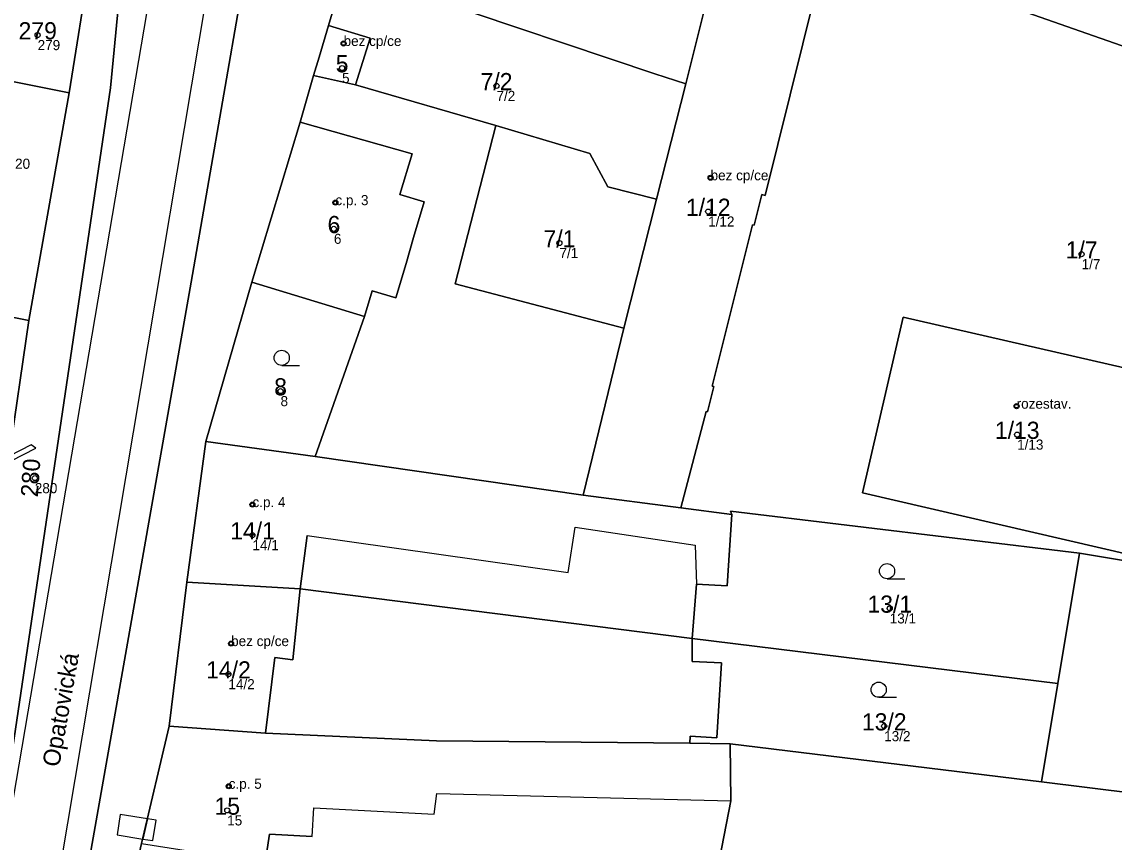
# Model space of a CAD drawing. Extents: x -603967 to -594699, y -1179315 to -1165625.
# Drawn here: x -597528.8 to -597420.7, y -1172451.2 to -1172370 of the extents above; entities that cross this region are included whole.
import ezdxf

# ---------------------------------------------------------------- set-up
doc = ezdxf.new("R2010")
doc.units = 0
for name, color, linetype in [('Definiční body', 7, 'Continuous'), ('Hranice parcel', 7, 'Continuous'), ('Parcelní čísla', 7, 'Continuous'), ('Polygon budovy', 7, 'Continuous'), ('Polygon parcely', 7, 'Continuous'), ('Pop  PČ popisy', 7, 'Continuous'), ('Vnitřní kresba', 7, 'Continuous'), ('Věcná břemena k části', 7, 'Continuous'), ('Značky budov', 7, 'Continuous'), ('Značky kultur', 7, 'Continuous')]:
    doc.layers.add(name, color=color, linetype=linetype)

msp = doc.modelspace()

# ---------------------------------------------------------------- linework, layer by layer
at = {"layer": 'Definiční body'}
for centre in [(-597527.2, -1172371.34994), (-597496.92, -1172372.17994), (-597497.07, -1172374.60994), (-597481.79, -1172376.37994), (-597460.6, -1172385.46994), (-597497.73, -1172387.92994), (-597460.84, -1172388.80994), (-597497.88, -1172390.51994), (-597475.56, -1172391.92994), (-597423.88, -1172393.02994), (-597503.16, -1172406.57994), (-597430.31, -1172408.06994), (-597430.26, -1172410.87994), (-597527.48, -1172415.18994), (-597505.94, -1172417.80994), (-597505.94, -1172420.82994), (-597442.87, -1172428.07994), (-597508.05, -1172431.55994), (-597508.32, -1172434.58994), (-597443.42, -1172439.72994), (-597508.29, -1172445.67994), (-597508.44, -1172448.06994)]:
    msp.add_circle(centre, 0.25, dxfattribs=at)
at = {"layer": 'Hranice parcel'}
for p, q in [((-597449, -1172362.21), (-597455.21, -1172387.23)), ((-597524.08, -1172377.07), (-597522, -1172364.02)), ((-597498.43, -1172370.41), (-597496.79, -1172364.94)), ((-597461.04, -1172368.14), (-597463.06, -1172376.17)), ((-597524.08, -1172377.07), (-597532.02, -1172375.47)), ((-597499.89, -1172375.34), (-597495.73, -1172376.27)), ((-597481.87, -1172380.29), (-597495.73, -1172376.27)), ((-597463.06, -1172376.17), (-597465.94, -1172387.6)), ((-597524.08, -1172377.07), (-597528.07, -1172399.58)), ((-597465.94, -1172387.6), (-597469.18, -1172400.36)), ((-597506, -1172395.79), (-597510.56, -1172411.56)), ((-597530.07, -1172413.45), (-597528.07, -1172399.58)), ((-597473.21, -1172416.86), (-597469.18, -1172400.36)), ((-597510.56, -1172411.56), (-597512.42, -1172425.49)), ((-597510.56, -1172411.56), (-597499.74, -1172413.04)), ((-597499.74, -1172413.04), (-597473.21, -1172416.86)), ((-597463.53, -1172418.14), (-597473.21, -1172416.86)), ((-597463.53, -1172418.14), (-597458.51, -1172418.78)), ((-597424.1, -1172422.61), (-597426.24, -1172435.5)), ((-597424.1, -1172422.61), (-597418.94, -1172423.47)), ((-597512.42, -1172425.49), (-597514.17, -1172439.72)), ((-597462.42, -1172431.07), (-597426.24, -1172435.5)), ((-597426.24, -1172435.5), (-597427.86, -1172445.25)), ((-597462.66, -1172441.4), (-597458.66, -1172441.47)), ((-597458.66, -1172441.47), (-597427.86, -1172445.25)), ((-597427.86, -1172445.25), (-597408.99, -1172447.58))]:
    msp.add_line(p, q, dxfattribs=at)
for points in [[(-597503.65, -1172355.71), (-597506.03, -1172362.48), (-597507.16, -1172367.89), (-597512.01, -1172395.8), (-597529.32, -1172493.99), (-597528.05, -1172498.17)], [(-597495.52, -1172531.46), (-597528.77, -1172505.76), (-597534.3, -1172500.53), (-597536.74, -1172497.24), (-597538.25, -1172492.89), (-597537.88, -1172488.53), (-597532.07, -1172457.85), (-597519.99, -1172376.57), (-597519.03, -1172366.61), (-597519.61, -1172362.57), (-597520.82, -1172360.39)], [(-597410.06, -1172375.83), (-597433.93, -1172367.48), (-597449, -1172362.21)], [(-597463.06, -1172376.17), (-597466.13, -1172375.17), (-597488.51, -1172367.63), (-597496.79, -1172364.94)], [(-597498.43, -1172370.41), (-597499.35, -1172373.52), (-597499.89, -1172375.34)], [(-597495.73, -1172376.27), (-597494.3, -1172371.65), (-597498.43, -1172370.41)], [(-597499.89, -1172375.34), (-597501.23, -1172379.95), (-597506, -1172395.79)], [(-597469.18, -1172400.36), (-597485.89, -1172395.95), (-597481.87, -1172380.29)], [(-597465.94, -1172387.6), (-597470.78, -1172386.37), (-597472.55, -1172383.06), (-597481.87, -1172380.29)], [(-597455.21, -1172387.23), (-597455.54, -1172387.14), (-597456.3, -1172390.17), (-597456.44, -1172390.13), (-597460.43, -1172406.09), (-597460.29, -1172406.12), (-597460.9, -1172408.62), (-597461.05, -1172408.58), (-597463.53, -1172418.14)], [(-597506, -1172395.79), (-597494.86, -1172399.2), (-597499.74, -1172413.04)], [(-597528.07, -1172399.58), (-597538.66, -1172397.49), (-597543.61, -1172396.6)], [(-597418.94, -1172423.47), (-597418.79, -1172422.84), (-597445.55, -1172416.64), (-597441.53, -1172399.25), (-597414.5, -1172405.47), (-597418.68, -1172423.55)], [(-597458.51, -1172418.78), (-597458.96, -1172425.84), (-597461.99, -1172425.67), (-597462.42, -1172431.07)], [(-597458.51, -1172418.78), (-597458.62, -1172418.46), (-597424.1, -1172422.61)], [(-597512.42, -1172425.49), (-597501.21, -1172426.14), (-597462.42, -1172431.07)], [(-597462.42, -1172431.07), (-597462.41, -1172433.32), (-597459.51, -1172433.48), (-597459.99, -1172440.9), (-597462.62, -1172440.73), (-597462.66, -1172441.4)], [(-597514.17, -1172439.72), (-597516.91, -1172451.36), (-597517.69, -1172454.65)], [(-597514.17, -1172439.72), (-597504.65, -1172440.43), (-597487.72, -1172441.19), (-597462.66, -1172441.4)], [(-597461.23, -1172459.19), (-597459.73, -1172452.89), (-597458.6, -1172447.11), (-597458.66, -1172441.47)]]:
    msp.add_lwpolyline(points, dxfattribs=at)
at = {"layer": 'Polygon budovy'}
for points in [[(-597469.18, -1172400.36), (-597473.21, -1172416.86), (-597463.53, -1172418.14), (-597461.05, -1172408.58), (-597460.9, -1172408.62), (-597460.29, -1172406.12), (-597460.43, -1172406.09), (-597456.44, -1172390.13), (-597456.3, -1172390.17), (-597455.54, -1172387.14), (-597455.21, -1172387.23), (-597449, -1172362.21), (-597458.74, -1172358.96), (-597461.04, -1172368.14), (-597463.06, -1172376.17), (-597465.94, -1172387.6)], [(-597533.58, -1172361.94), (-597533.97, -1172364.65), (-597535.33, -1172364.48), (-597535.7, -1172367.46), (-597534.41, -1172367.62), (-597535.42, -1172374.79), (-597535.44, -1172374.95), (-597532.02, -1172375.47), (-597524.08, -1172377.07), (-597522, -1172364.02)], [(-597499.35, -1172373.52), (-597499.89, -1172375.34), (-597495.73, -1172376.27), (-597494.3, -1172371.65), (-597498.43, -1172370.41)], [(-597532.02, -1172375.47), (-597535.44, -1172374.95), (-597535.42, -1172374.79), (-597538.44, -1172374.28), (-597544.53, -1172373.24), (-597549.31, -1172372.42), (-597554.77, -1172372.15), (-597555.55, -1172376.03), (-597550.19, -1172377.03), (-597550.62, -1172379.61), (-597540.65, -1172381.34), (-597541.72, -1172386.86), (-597543.31, -1172386.55), (-597544.28, -1172391.56), (-597542.69, -1172391.86), (-597543.43, -1172395.66), (-597543.61, -1172396.6), (-597538.66, -1172397.49), (-597528.07, -1172399.58), (-597524.08, -1172377.07)], [(-597501.23, -1172379.95), (-597506, -1172395.79), (-597494.86, -1172399.2), (-597494.09, -1172396.65), (-597491.74, -1172397.36), (-597490.74, -1172393.94), (-597489.99, -1172391.38), (-597488.95, -1172387.84), (-597491.34, -1172387.13), (-597490.14, -1172383.09)], [(-597539.9, -1172406.47), (-597540.47, -1172410.63), (-597530.07, -1172413.45), (-597528.07, -1172399.58), (-597538.66, -1172397.49), (-597539.5, -1172403.57), (-597539.83, -1172403.52), (-597540.23, -1172406.42)], [(-597445.55, -1172416.64), (-597418.79, -1172422.84), (-597418.94, -1172423.47), (-597418.68, -1172423.55), (-597414.5, -1172405.47), (-597441.53, -1172399.25)], [(-597510.56, -1172411.56), (-597512.42, -1172425.49), (-597501.21, -1172426.14), (-597500.54, -1172420.86), (-597474.68, -1172424.54), (-597474.01, -1172420.03), (-597462.12, -1172421.81), (-597461.99, -1172425.67), (-597458.96, -1172425.84), (-597458.51, -1172418.78), (-597463.53, -1172418.14), (-597473.21, -1172416.86), (-597499.74, -1172413.04)], [(-597512.42, -1172425.49), (-597514.17, -1172439.72), (-597504.65, -1172440.43), (-597503.74, -1172432.95), (-597501.94, -1172433.17), (-597501.21, -1172426.14)], [(-597514.17, -1172439.72), (-597516.91, -1172451.36), (-597507.65, -1172452.79), (-597507.58, -1172452.33), (-597504.56, -1172452.38), (-597504.25, -1172450.43), (-597500.02, -1172450.66), (-597499.87, -1172447.83), (-597487.97, -1172448.44), (-597487.68, -1172446.4), (-597458.6, -1172447.11), (-597458.66, -1172441.47), (-597462.66, -1172441.4), (-597487.72, -1172441.19), (-597504.65, -1172440.43)]]:
    msp.add_lwpolyline(points, close=True, dxfattribs=at)
at = {"layer": 'Polygon parcely'}
for points in [[(-597452.05, -1172341.15), (-597456.27, -1172348.76), (-597438.51, -1172353.31), (-597437.2, -1172347.76), (-597429.27, -1172349.76), (-597432.41, -1172361.37), (-597447.94, -1172357.37), (-597449, -1172362.21), (-597433.93, -1172367.48), (-597410.06, -1172375.83), (-597392.19, -1172352.22), (-597438.64, -1172316.97)], [(-597494.76, -1172358.2), (-597496.79, -1172364.94), (-597488.51, -1172367.63), (-597466.13, -1172375.17), (-597463.06, -1172376.17), (-597461.04, -1172368.14), (-597486.11, -1172360.68)], [(-597463.06, -1172376.17), (-597465.94, -1172387.6), (-597469.18, -1172400.36), (-597473.21, -1172416.86), (-597463.53, -1172418.14), (-597461.05, -1172408.58), (-597460.9, -1172408.62), (-597460.29, -1172406.12), (-597460.43, -1172406.09), (-597456.44, -1172390.13), (-597456.3, -1172390.17), (-597455.54, -1172387.14), (-597455.21, -1172387.23), (-597449, -1172362.21), (-597458.74, -1172358.96), (-597461.04, -1172368.14)], [(-597549.31, -1172372.42), (-597544.53, -1172373.24), (-597538.44, -1172374.28), (-597535.42, -1172374.79), (-597535.44, -1172374.95), (-597532.02, -1172375.47), (-597524.08, -1172377.07), (-597522, -1172364.02), (-597533.58, -1172361.94), (-597545.45, -1172359.8), (-597545.97, -1172359.78), (-597554.56, -1172359.47), (-597554.77, -1172372.15)], [(-597466.13, -1172375.17), (-597488.51, -1172367.63), (-597496.79, -1172364.94), (-597498.43, -1172370.41), (-597494.3, -1172371.65), (-597495.73, -1172376.27), (-597481.87, -1172380.29), (-597472.55, -1172383.06), (-597470.78, -1172386.37), (-597465.94, -1172387.6), (-597463.06, -1172376.17)], [(-597499.89, -1172375.34), (-597495.73, -1172376.27), (-597494.3, -1172371.65), (-597498.43, -1172370.41), (-597499.35, -1172373.52)], [(-597485.89, -1172395.95), (-597481.87, -1172380.29), (-597495.73, -1172376.27), (-597499.89, -1172375.34), (-597501.23, -1172379.95), (-597506, -1172395.79), (-597494.86, -1172399.2), (-597499.74, -1172413.04), (-597473.21, -1172416.86), (-597469.18, -1172400.36)], [(-597470.78, -1172386.37), (-597472.55, -1172383.06), (-597481.87, -1172380.29), (-597485.89, -1172395.95), (-597469.18, -1172400.36), (-597465.94, -1172387.6)], [(-597555.76, -1172389.63), (-597567.64, -1172387.5), (-597567.93, -1172387.45), (-597581.82, -1172385.04), (-597583.66, -1172387.54), (-597582.98, -1172398.8), (-597558.08, -1172404.3), (-597540.47, -1172410.63), (-597530.07, -1172413.45), (-597528.07, -1172399.58), (-597538.66, -1172397.49), (-597543.61, -1172396.6), (-597543.43, -1172395.66), (-597551.17, -1172393.37), (-597556.13, -1172392.43)], [(-597510.56, -1172411.56), (-597499.74, -1172413.04), (-597494.86, -1172399.2), (-597506, -1172395.79)], [(-597418.68, -1172423.55), (-597414.5, -1172405.47), (-597441.53, -1172399.25), (-597445.55, -1172416.64), (-597418.79, -1172422.84), (-597418.94, -1172423.47)], [(-597463.53, -1172418.14), (-597473.21, -1172416.86), (-597499.74, -1172413.04), (-597510.56, -1172411.56), (-597512.42, -1172425.49), (-597501.21, -1172426.14), (-597462.42, -1172431.07), (-597461.99, -1172425.67), (-597458.96, -1172425.84), (-597458.51, -1172418.78)], [(-597458.96, -1172425.84), (-597461.99, -1172425.67), (-597462.42, -1172431.07), (-597426.24, -1172435.5), (-597424.1, -1172422.61), (-597458.62, -1172418.46), (-597458.51, -1172418.78)], [(-597426.24, -1172435.5), (-597427.86, -1172445.25), (-597408.99, -1172447.58), (-597394.35, -1172450.2), (-597392.47, -1172439.33), (-597390.57, -1172428.46), (-597409.22, -1172425.07), (-597409.2, -1172424.42), (-597418.68, -1172423.55), (-597418.94, -1172423.47), (-597424.1, -1172422.61)], [(-597514.17, -1172439.72), (-597504.65, -1172440.43), (-597487.72, -1172441.19), (-597462.66, -1172441.4), (-597462.62, -1172440.73), (-597459.99, -1172440.9), (-597459.51, -1172433.48), (-597462.41, -1172433.32), (-597462.42, -1172431.07), (-597501.21, -1172426.14), (-597512.42, -1172425.49)], [(-597462.62, -1172440.73), (-597462.66, -1172441.4), (-597458.66, -1172441.47), (-597427.86, -1172445.25), (-597426.24, -1172435.5), (-597462.42, -1172431.07), (-597462.41, -1172433.32), (-597459.51, -1172433.48), (-597459.99, -1172440.9)], [(-597478.46, -1172456.54), (-597461.23, -1172459.19), (-597459.73, -1172452.89), (-597458.6, -1172447.11), (-597458.66, -1172441.47), (-597462.66, -1172441.4), (-597487.72, -1172441.19), (-597504.65, -1172440.43), (-597514.17, -1172439.72), (-597516.91, -1172451.36), (-597517.69, -1172454.65), (-597508.63, -1172454.95)], [(-597445.68, -1172460.39), (-597409.49, -1172463.2), (-597409.88, -1172464.25), (-597406.74, -1172464.82), (-597404.77, -1172454.47), (-597410.07, -1172453.5), (-597408.99, -1172447.58), (-597427.86, -1172445.25), (-597458.66, -1172441.47), (-597458.6, -1172447.11), (-597459.73, -1172452.89), (-597461.23, -1172459.19), (-597452.36, -1172459.87), (-597449.89, -1172460.06)]]:
    msp.add_lwpolyline(points, close=True, dxfattribs=at)
for points in [[(-597449, -1172362.21), (-597455.21, -1172387.23), (-597455.54, -1172387.14), (-597456.3, -1172390.17), (-597456.44, -1172390.13), (-597460.43, -1172406.09), (-597460.29, -1172406.12), (-597460.9, -1172408.62), (-597461.05, -1172408.58), (-597463.53, -1172418.14), (-597458.51, -1172418.78), (-597458.62, -1172418.46), (-597424.1, -1172422.61), (-597418.94, -1172423.47)], [(-597522, -1172364.02), (-597524.08, -1172377.07), (-597528.07, -1172399.58), (-597530.07, -1172413.45)], [(-597507.16, -1172367.89), (-597512.01, -1172395.8), (-597529.32, -1172493.99), (-597528.05, -1172498.17), (-597524.14, -1172480.25), (-597521.38, -1172468.02), (-597520.64, -1172464.72), (-597518.36, -1172454.56), (-597517.69, -1172454.65), (-597516.91, -1172451.36), (-597514.17, -1172439.72), (-597512.42, -1172425.49), (-597510.56, -1172411.56), (-597506, -1172395.79), (-597501.23, -1172379.95), (-597499.89, -1172375.34), (-597499.35, -1172373.52), (-597498.43, -1172370.41), (-597496.79, -1172364.94)], [(-597532.07, -1172457.85), (-597519.99, -1172376.57), (-597519.03, -1172366.61)], [(-597519.03, -1172366.61), (-597519.99, -1172376.57), (-597532.07, -1172457.85)], [(-597429.92, -1172665.33), (-597429.03, -1172657.03), (-597429.24, -1172592.29), (-597429.17, -1172586.93), (-597429.8, -1172578.09), (-597431.64, -1172572.1), (-597433.57, -1172567.6), (-597435.94, -1172563.53), (-597518.4, -1172504.13), (-597528.05, -1172498.17), (-597529.32, -1172493.99), (-597512.01, -1172395.8), (-597507.16, -1172367.89)], [(-597410.06, -1172375.83), (-597433.93, -1172367.48)], [(-597538.66, -1172397.49), (-597528.07, -1172399.58), (-597524.08, -1172377.07), (-597532.02, -1172375.47)], [(-597418.79, -1172422.84), (-597445.55, -1172416.64), (-597441.53, -1172399.25), (-597414.5, -1172405.47)]]:
    msp.add_lwpolyline(points, dxfattribs=at)
at = {"layer": 'Vnitřní kresba'}
for p, q in [((-597510.1, -1172365.08), (-597529.87, -1172482.74)), ((-597517.2, -1172373.86), (-597516.41, -1172369.2)), ((-597536.2, -1172485.9), (-597517.2, -1172373.86)), ((-597501.23, -1172379.95), (-597490.14, -1172383.09)), ((-597490.14, -1172383.09), (-597491.34, -1172387.13)), ((-597491.34, -1172387.13), (-597488.95, -1172387.84)), ((-597488.95, -1172387.84), (-597489.99, -1172391.38)), ((-597489.99, -1172391.38), (-597490.74, -1172393.94)), ((-597490.74, -1172393.94), (-597491.74, -1172397.36)), ((-597494.09, -1172396.65), (-597494.86, -1172399.2)), ((-597491.74, -1172397.36), (-597494.09, -1172396.65)), ((-597500.54, -1172420.86), (-597501.21, -1172426.14)), ((-597500.54, -1172420.86), (-597474.68, -1172424.54)), ((-597474.68, -1172424.54), (-597474.01, -1172420.03)), ((-597474.01, -1172420.03), (-597462.12, -1172421.81)), ((-597462.12, -1172421.81), (-597461.99, -1172425.67)), ((-597501.21, -1172426.14), (-597501.94, -1172433.17)), ((-597503.74, -1172432.95), (-597504.65, -1172440.43)), ((-597501.94, -1172433.17), (-597503.74, -1172432.95)), ((-597487.97, -1172448.44), (-597487.68, -1172446.4)), ((-597487.68, -1172446.4), (-597458.6, -1172447.11)), ((-597500.02, -1172450.66), (-597499.87, -1172447.83)), ((-597499.87, -1172447.83), (-597487.97, -1172448.44)), ((-597504.25, -1172450.43), (-597504.56, -1172452.38)), ((-597500.02, -1172450.66), (-597504.25, -1172450.43))]:
    msp.add_line(p, q, dxfattribs=at)
at = {"layer": 'Věcná břemena k části'}
for points in [[(-597530.01, -1172413.01), (-597530.07, -1172413.45), (-597529.83, -1172413.48), (-597527.37, -1172412.23), (-597527.83, -1172411.91)], [(-597519.02, -1172448.47), (-597519.34, -1172450.49), (-597516.8, -1172450.9), (-597516.33, -1172448.9)], [(-597516.33, -1172448.9), (-597516.8, -1172450.9), (-597515.8, -1172451.06), (-597515.48, -1172449.04)]]:
    msp.add_lwpolyline(points, close=True, dxfattribs=at)
at = {"layer": 'Značky budov'}
for centre in [(-597496.9268, -1172372.17916), (-597460.6068, -1172385.46916), (-597497.7368, -1172387.92916), (-597430.3168, -1172408.06916), (-597505.9468, -1172417.80916), (-597508.0568, -1172431.55916), (-597508.2968, -1172445.67916)]:
    msp.add_circle(centre, 0.175, dxfattribs=at)
at = {"layer": 'Značky kultur'}
for p, q in [((-597503.043, -1172404.04), (-597501.293, -1172404.04)), ((-597443.133, -1172425.14), (-597441.383, -1172425.14)), ((-597443.963, -1172436.88), (-597442.213, -1172436.88))]:
    msp.add_line(p, q, dxfattribs=at)
for centre in [(-597503.04286, -1172403.28981), (-597443.13286, -1172424.38981), (-597443.96286, -1172436.12981)]:
    msp.add_circle(centre, 0.75, dxfattribs=at)

# ---------------------------------------------------------------- texts
at = {"layer": 'Definiční body'}
for s, height, p in [('279', 0.999996, (-597527.2, -1172372.839)), ('bez cp/ce', 0.999996, (-597496.92, -1172372.43)), ('5', 1, (-597497.07, -1172376.099)), ('7/2', 0.999996, (-597481.79, -1172377.869)), ('c.p. 20', 0.999996, (-597531.96, -1172384.58)), ('bez cp/ce', 0.999996, (-597460.6, -1172385.72)), ('c.p. 3', 0.999996, (-597497.73, -1172388.18)), ('1/12', 0.999996, (-597460.84, -1172390.299)), ('6', 1, (-597497.88, -1172392.009)), ('7/1', 0.999996, (-597475.56, -1172393.419)), ('1/7', 0.999996, (-597423.88, -1172394.519)), ('8', 1, (-597503.16, -1172408.069)), ('rozestav.', 0.999996, (-597430.31, -1172408.32)), ('1/13', 0.999996, (-597430.26, -1172412.369)), ('280', 0.999996, (-597527.48, -1172416.679)), ('c.p. 4', 0.999996, (-597505.94, -1172418.06)), ('14/1', 0.999996, (-597505.94, -1172422.319)), ('13/1', 0.999996, (-597442.87, -1172429.569)), ('bez cp/ce', 0.999996, (-597508.05, -1172431.81)), ('14/2', 0.999996, (-597508.32, -1172436.079)), ('13/2', 0.999996, (-597443.42, -1172441.219)), ('c.p. 5', 0.999996, (-597508.29, -1172445.93)), ('15', 0.999996, (-597508.44, -1172449.559))]:
    msp.add_text(s, height=height, dxfattribs=at).set_placement(p)
at = {"layer": 'Parcelní čísla'}
for s, height, p in [('279', 1.699998, (-597529.09, -1172371.775)), ('5', 1.7, (-597497.7, -1172375.035)), ('7/2', 1.699998, (-597483.365, -1172376.805)), ('1/12', 1.699998, (-597463.045, -1172389.235)), ('6', 1.7, (-597498.51, -1172390.945)), ('7/1', 1.699998, (-597477.135, -1172392.355)), ('1/7', 1.699998, (-597425.455, -1172393.455)), ('8', 1.7, (-597503.79, -1172407.005)), ('1/13', 1.699998, (-597432.465, -1172411.305)), ('14/1', 1.699998, (-597508.145, -1172421.255)), ('13/1', 1.699998, (-597445.075, -1172428.505)), ('14/2', 1.699998, (-597510.525, -1172435.015)), ('13/2', 1.699998, (-597445.625, -1172440.155)), ('15', 1.699998, (-597509.7, -1172448.495))]:
    msp.add_text(s, height=height, dxfattribs=at).set_placement(p)
msp.add_text('280', height=1.699998, rotation=86, dxfattribs=at).set_placement((-597527.187, -1172417.105))
at = {"layer": 'Pop  PČ popisy'}
msp.add_text('Opatovická', height=1.699998, rotation=80, dxfattribs=at).set_placement((-597525.072, -1172443.842))

doc.saveas('drawing.dxf')
